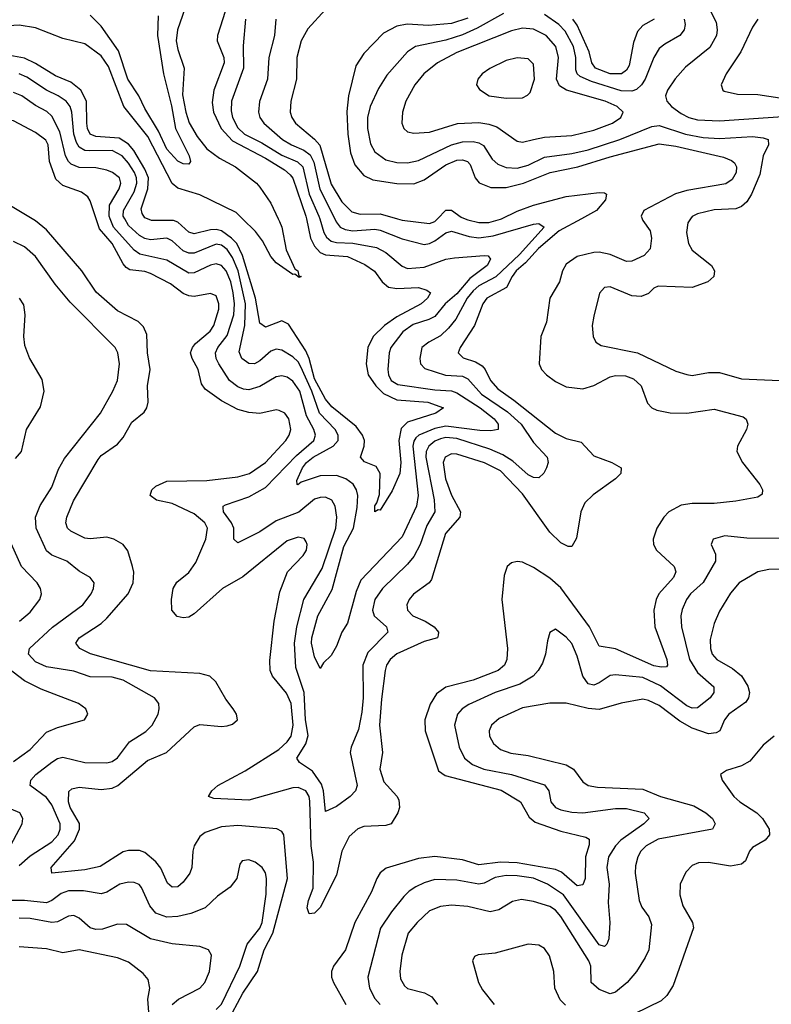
# Model space of a CAD drawing. Header units: inches. Extents: x 1308407 to 1441228, y 959628 to 1036311.
# Tile 590 of 656: x 1400652 to 1403399, y 997131 to 1000728. Entities that reach past the tile are written whole.
import ezdxf

# ---------------------------------------------------------------- set-up
doc = ezdxf.new("R2010")
doc.units = ezdxf.units.IN
doc.header["$MEASUREMENT"] = 0
doc.layers.add('B4000', color=7, linetype='Continuous')
doc.layers.add('B4909', color=7, linetype='Continuous')

msp = doc.modelspace()

# ---------------------------------------------------------------- linework, layer by layer
at = {"layer": 'B4000', "color": 5}
for points, elevation in [([(1401265.2, 1000794.8), (1401229.5, 1000690.5), (1401224.1, 1000650), (1401230, 1000618.5), (1401253.1, 1000550), (1401247.3, 1000452.7), (1401259.1, 1000390), (1401271.4, 1000351.4), (1401300.6, 1000300.6), (1401335.9, 1000255.9), (1401382.1, 1000222.1), (1401441, 1000190), (1401517.3, 1000130), (1401530, 1000115.3), (1401570, 1000057.5), (1401596.7, 1000000)], 2580), ([(1401412.4, 1000787.6), (1401374.9, 1000670), (1401373.6, 1000650), (1401398.6, 1000590), (1401399.5, 1000570), (1401362.1, 1000470), (1401355, 1000425), (1401360.4, 1000390), (1401389, 1000330), (1401430, 1000284.6), (1401550, 1000221.6), (1401619.4, 1000179.4), (1401641.1, 1000161.1), (1401650, 1000148.1), (1401698.3, 1000010), (1401700.5, 1000000)], 2620), ([(1403161.3, 1000790), (1403198.1, 1000718.1), (1403201.7, 1000690), (1403199.1, 1000670), (1403174.3, 1000625.7), (1403086.1, 1000553.9), (1403048, 1000512), (1403019.5, 1000470), (1403013.1, 1000450), (1403017.4, 1000430), (1403034.7, 1000410), (1403070, 1000385.2), (1403098, 1000370), (1403130, 1000361.9), (1403210, 1000357.9), (1403476.6, 1000376.6)], 2760), ([(1401770, 1000764.7), (1401705.3, 1000694.7), (1401680.9, 1000650), (1401664.9, 1000590), (1401663.3, 1000510), (1401642.7, 1000430), (1401641, 1000390), (1401647.1, 1000370), (1401660.1, 1000350), (1401730, 1000290.9), (1401748.7, 1000268.7), (1401790, 1000126.4), (1401830, 1000062.7), (1401865.7, 1000025.7), (1401896.6, 1000016.6), (1401970, 1000018.7), (1402032.5, 1000000)], 2680), ([(1402420.6, 1000750), (1402323.9, 1000696.1), (1402270, 1000672), (1402210, 1000653.3), (1402099.1, 1000630), (1402069.7, 1000610.3), (1401994.5, 1000525.5), (1401963.7, 1000476.3), (1401933.7, 1000410), (1401923, 1000370), (1401923.1, 1000330), (1401934.3, 1000274.3), (1401950, 1000245), (1401990, 1000215.8), (1402030, 1000205.4), (1402070, 1000205), (1402110, 1000213.1), (1402230, 1000270.1), (1402270, 1000281.5), (1402310, 1000283.1), (1402330, 1000278.2), (1402347.5, 1000267.5), (1402378.5, 1000218.5), (1402399.4, 1000199.4), (1402430, 1000187.7), (1402470, 1000184.7), (1402510, 1000196.5), (1402570, 1000224.9), (1402670, 1000238.6), (1402730, 1000252.4), (1402846, 1000290), (1402962.7, 1000337.3), (1402990, 1000341.1), (1403085.2, 1000310), (1403150, 1000297.3), (1403210, 1000293.9), (1403330, 1000300.6), (1403370, 1000296.4), (1403387.4, 1000290), (1403388.6, 1000270), (1403369.3, 1000230.7), (1403357.7, 1000162.3), (1403327.3, 1000090), (1403310, 1000062.2), (1403290, 1000045), (1403270, 1000036.7), (1403190, 1000033.6), (1403130, 1000018.5), (1403110, 1000008.9), (1403103.8, 1000000)], 2740), ([(1401158.2, 1000741.8), (1401155.3, 1000670), (1401177.9, 1000530), (1401207.5, 1000412.5), (1401221.2, 1000330), (1401271.8, 1000230), (1401276.5, 1000210), (1401270, 1000199.7), (1401250, 1000200.6), (1401230, 1000210.6), (1401190, 1000254.5), (1401159.9, 1000319.8), (1401110, 1000403.7), (1401087.9, 1000450), (1401047.3, 1000510), (1401013.4, 1000613.4), (1400950, 1000703.4), (1400910, 1000743.7)], 2560), ([(1401477.4, 1000730), (1401468.3, 1000631.7), (1401469.7, 1000550.3), (1401426.4, 1000430), (1401425.4, 1000394.6), (1401430.1, 1000370), (1401450, 1000332.4), (1401474.2, 1000310), (1401537.5, 1000277.4), (1401610, 1000232.6), (1401668, 1000208), (1401686.8, 1000190), (1401710, 1000090.8), (1401745.7, 1000010), (1401748.7, 1000000)], 2640), ([(1401587.8, 1000730), (1401583.4, 1000670), (1401562.6, 1000590), (1401557.4, 1000510), (1401528.8, 1000428.8), (1401525, 1000390), (1401530, 1000370.4), (1401543.9, 1000350), (1401612.7, 1000290), (1401645.6, 1000270), (1401691.1, 1000251.1), (1401713.8, 1000233.8), (1401726.8, 1000206.8), (1401748.6, 1000108.6), (1401803.4, 1000000)], 2660), ([(1402290, 1000732.8), (1402230, 1000713.9), (1402146.2, 1000706.2), (1402068.2, 1000711.8), (1402030, 1000704.3), (1401982.2, 1000677.8), (1401910, 1000604.6), (1401880.7, 1000559.3), (1401854.3, 1000450), (1401848, 1000392), (1401851.3, 1000310), (1401861.2, 1000241.2), (1401876.8, 1000196.9), (1401910, 1000158.3), (1401942.8, 1000142.8), (1402031.1, 1000128.9), (1402092.1, 1000127.9), (1402130, 1000142.1), (1402210, 1000197.8), (1402250, 1000213.9), (1402270, 1000215.8), (1402289.1, 1000209.1), (1402298.3, 1000198.4), (1402317, 1000150), (1402331.4, 1000131.4), (1402374.4, 1000114.4), (1402430, 1000114.7), (1402493, 1000130), (1402590.8, 1000169.2), (1402692.5, 1000190), (1402810, 1000227), (1402990, 1000274.1), (1403050, 1000265.9), (1403225.1, 1000225.1), (1403253.8, 1000213.8), (1403264.3, 1000204.3), (1403272, 1000190), (1403271.2, 1000170), (1403256.2, 1000143.8), (1403232.5, 1000127.5), (1403090, 1000103.1), (1403048.5, 1000091.5), (1402932.9, 1000030), (1402923.9, 1000010), (1402927.7, 1000000)], 2720), ([(1403080.3, 1000730), (1403084.2, 1000710), (1403081.3, 1000690), (1403065.2, 1000670), (1403010, 1000638.5), (1402990, 1000622.2), (1402970.5, 1000589.5), (1402938.5, 1000510), (1402925.4, 1000490), (1402906.8, 1000473.2), (1402890, 1000466.4), (1402850, 1000467.5), (1402741.9, 1000501.9), (1402700.4, 1000520.4), (1402689.1, 1000530), (1402684.2, 1000544.2), (1402684.4, 1000590), (1402676.3, 1000630), (1402646.3, 1000686.3), (1402623.2, 1000710), (1402570, 1000746.4)], 2740), ([(1402971, 1000730), (1402930, 1000705.9), (1402910, 1000684.2), (1402895.5, 1000644.5), (1402879.3, 1000560.7), (1402870, 1000543), (1402851.9, 1000530), (1402810, 1000529.7), (1402757.2, 1000550), (1402742.8, 1000570), (1402733.9, 1000610), (1402690, 1000707.5), (1402673.9, 1000730)], 2720), ([(1403350, 1000729.8), (1403330, 1000700.4), (1403287.3, 1000610), (1403234.7, 1000530), (1403216.5, 1000490), (1403221.6, 1000470), (1403226.6, 1000466.6), (1403275.1, 1000455.1), (1403350, 1000453.8), (1403430, 1000442)], 2780), ([(1401466.7, 1000000), (1401442.8, 1000022.8), (1401310, 1000087.2), (1401230, 1000111.9), (1401210, 1000128.9), (1401120.9, 1000300.9), (1401032.6, 1000410), (1400977.1, 1000557.1), (1400950, 1000595.5), (1400890, 1000639.9), (1400810, 1000659), (1400710, 1000697.9), (1400650, 1000707.8), (1400590, 1000704.5), (1400532.5, 1000687.5), (1400410, 1000611.4), (1400310, 1000558.8), (1400286.5, 1000553.5), (1400190, 1000549.6), (1400048.9, 1000508.9), (1400000, 1000499.3)], 2580), ([(1401119.1, 1000000), (1401110, 1000004.1), (1401099.7, 1000019.7), (1401096.6, 1000036.6), (1401120.1, 1000110), (1401123.3, 1000150), (1401110, 1000182), (1401068.7, 1000250), (1401050, 1000273.1), (1401015.3, 1000295.3), (1400930, 1000301.2), (1400910, 1000309.9), (1400899.8, 1000330), (1400897.1, 1000350), (1400896.5, 1000430), (1400875.1, 1000470), (1400838.9, 1000498.9), (1400782.7, 1000522.7), (1400710, 1000567.9), (1400670, 1000586.5), (1400616.3, 1000596.3)], 2620), ([(1401036.3, 1000000), (1401030.5, 1000010), (1401032, 1000030), (1401070, 1000098.6), (1401080.5, 1000130), (1401079.3, 1000150), (1401071.4, 1000170), (1401050, 1000203.6), (1401026.4, 1000230), (1400990, 1000249.9), (1400908.1, 1000248.1), (1400890, 1000250.3), (1400870, 1000261.8), (1400859.3, 1000279.3), (1400850.4, 1000310), (1400842.5, 1000390), (1400836.1, 1000410), (1400821.6, 1000430), (1400792.6, 1000450), (1400749.7, 1000469.7), (1400677.6, 1000517.6), (1400650, 1000529.3)], 2640), ([(1400982.8, 1000000), (1400978.6, 1000010), (1400980.7, 1000050), (1401016.2, 1000110), (1401022.2, 1000130), (1401016.4, 1000150), (1400991.5, 1000170), (1400970, 1000177.9), (1400930, 1000186.2), (1400870, 1000187.3), (1400840.2, 1000200.2), (1400830, 1000210), (1400820.1, 1000230), (1400798.3, 1000318.3), (1400770, 1000375), (1400751.9, 1000391.9), (1400710, 1000413.8), (1400659.8, 1000450), (1400630, 1000461.4)], 2660), ([(1400932, 1000000), (1400910, 1000065.4), (1400900.8, 1000080.8), (1400878, 1000098), (1400810, 1000122.5), (1400784.7, 1000144.7), (1400760.8, 1000210), (1400756.6, 1000270), (1400747.5, 1000287.5), (1400710, 1000315.4), (1400630, 1000358.4), (1400530, 1000359.7), (1400453, 1000347), (1400370, 1000345.4), (1400301.3, 1000330), (1400171.1, 1000270), (1400138, 1000250), (1400114.2, 1000225.8), (1400097.7, 1000190), (1400099.1, 1000090), (1400093.5, 1000070), (1400056.2, 1000010), (1400051.7, 1000000)], 2680), ([(1400697.4, 1000000), (1400624, 1000044), (1400562.3, 1000102.3), (1400530, 1000121.5), (1400470, 1000137.7), (1400410, 1000140.9), (1400382.4, 1000130), (1400370.2, 1000109.8), (1400356, 1000030), (1400337.7, 1000000)], 2720), ([(1402413.1, 1000000), (1402470, 1000028.5), (1402530, 1000049.8), (1402650, 1000082.1), (1402770, 1000096.9), (1402790, 1000095.5), (1402797.5, 1000090), (1402792.8, 1000070), (1402760.1, 1000030), (1402705.1, 1000000)], 2680), ([(1402179.5, 1000000), (1402210, 1000031.8), (1402230, 1000032), (1402266.3, 1000006.3), (1402280.7, 1000000)], 2680)]:
    msp.add_lwpolyline(points, dxfattribs=dict(at, elevation=elevation))
for points, elevation in [([(1402490, 1000696.4), (1402450, 1000687), (1402250, 1000607.3), (1402178.9, 1000570), (1402129.3, 1000530), (1402096.5, 1000490), (1402063.2, 1000430), (1402051.2, 1000390), (1402049.3, 1000350), (1402056, 1000330), (1402070, 1000318.5), (1402092.5, 1000312.5), (1402150, 1000316.6), (1402252, 1000348), (1402330, 1000351.7), (1402366.3, 1000346.3), (1402395.8, 1000335.8), (1402470, 1000283.7), (1402490, 1000279.8), (1402530, 1000289.6), (1402570, 1000298.7), (1402670, 1000304), (1402750, 1000323.5), (1402818.4, 1000350), (1402848.7, 1000370), (1402857.4, 1000390), (1402836.4, 1000410), (1402791.7, 1000430), (1402650.5, 1000470.5), (1402625.4, 1000485.4), (1402614.2, 1000510), (1402621.2, 1000590), (1402611.8, 1000630), (1402576.7, 1000670), (1402530, 1000693.2)], 2760), ([(1402470, 1000588.4), (1402430, 1000578.1), (1402370, 1000549.8), (1402342.8, 1000530), (1402326.3, 1000510), (1402321.7, 1000490), (1402332.1, 1000472.1), (1402368.2, 1000450), (1402430, 1000440.5), (1402490, 1000442.3), (1402508.5, 1000451.5), (1402518.1, 1000461.9), (1402533.2, 1000510), (1402530, 1000565.1), (1402510, 1000585)], 2780)]:
    msp.add_lwpolyline(points, close=True, dxfattribs=dict(at, elevation=elevation))
at = {"layer": 'B4909', "color": 5}
for points, elevation in [([(1401410, 997064.8), (1401468.2, 997171.8), (1401521.9, 997250), (1401545.1, 997330), (1401577.1, 997390), (1401631.2, 997590), (1401617.1, 997750), (1401610, 997762.4), (1401592, 997772), (1401450, 997784.3), (1401390, 997778.5), (1401330, 997758.2), (1401310, 997743.6), (1401289.3, 997710), (1401284.4, 997690), (1401281.8, 997630), (1401274.1, 997610), (1401250, 997577.2), (1401230, 997560.3), (1401210, 997558.2), (1401192.8, 997572.8), (1401167.7, 997627.7), (1401150, 997651.4), (1401110, 997685.7), (1401090, 997693.1), (1401050, 997692.7), (1401030, 997687.2), (1400945.7, 997634.3), (1400890, 997622.5), (1400769.3, 997610), (1400766.6, 997630), (1400852.2, 997727.8), (1400871, 997770), (1400871.3, 997791.3), (1400836.8, 997850), (1400831.1, 997870), (1400831.9, 997908.1), (1400842.4, 997917.6), (1400870, 997924.4), (1400950, 997915), (1400990, 997919.7), (1401010.4, 997930), (1401118.8, 998021.2), (1401189.2, 998050.8), (1401290, 998144.6), (1401310, 998153.2), (1401390, 998145.5), (1401410, 998148.5), (1401430, 998154.6), (1401448, 998170), (1401444.7, 998190), (1401432.7, 998210), (1401405.5, 998245.5), (1401368.5, 998308.5), (1401347.3, 998330), (1401310, 998339.1), (1401130, 998349.5), (1400910.7, 998410.7), (1400872, 998430), (1400857.8, 998450), (1400869, 998470), (1400950, 998521.9), (1400970, 998541.2), (1401048.4, 998630), (1401066.7, 998670), (1401069.4, 998709.4), (1401065, 998730), (1401047, 998787), (1401029.8, 998810), (1400995.8, 998830), (1400970, 998837.1), (1400910, 998830.9), (1400890, 998833), (1400839.3, 998859.3), (1400827.4, 998870), (1400820.8, 998890), (1400823.8, 998910), (1400849, 998970), (1400938.5, 999121.5), (1400950, 999135), (1401010, 999177.4), (1401030, 999201.2), (1401062.3, 999257.7), (1401106.5, 999293.5), (1401117.3, 999310), (1401122.2, 999330), (1401119.5, 999390), (1401129.4, 999450), (1401119.7, 999510), (1401117.1, 999577), (1401105.1, 999605.1), (1401085, 999625), (1401010, 999664.3), (1400931.9, 999731.9), (1400879, 999810), (1400750, 999959.6), (1400710, 999992.5), (1400697.4, 1000000)], 2720), ([(1402705.1, 1000000), (1402624.1, 999955.9), (1402548.3, 999891.7), (1402501.1, 999838.9), (1402466.8, 999810), (1402451.6, 999790), (1402431.1, 999748.9), (1402360.1, 999710), (1402344.7, 999690), (1402315, 999610), (1402262.5, 999530), (1402255, 999510), (1402272.8, 999492.8), (1402318.1, 999478.1), (1402343, 999463), (1402353.9, 999450), (1402372.9, 999410), (1402399.4, 999379.4), (1402458.2, 999338.2), (1402610, 999217.6), (1402650, 999197.8), (1402704.4, 999184.4), (1402750, 999134.7), (1402816.4, 999110), (1402850.3, 999090), (1402848.7, 999070), (1402830.3, 999050), (1402748.3, 998991.7), (1402717.7, 998962.3), (1402703.3, 998930), (1402686.8, 998833.2), (1402670, 998802.9), (1402657.1, 998802.9), (1402630, 998817), (1402590, 998855.8), (1402490, 998995.6), (1402410, 999079.3), (1402350.9, 999109.1), (1402250, 999140.7), (1402230, 999141.6), (1402206.7, 999130), (1402199.9, 999110), (1402208.7, 999050), (1402230, 998991.2), (1402262.7, 998930), (1402260.4, 998910), (1402207.9, 998850), (1402156.9, 998683.1), (1402148.4, 998670), (1402091, 998629), (1402075.9, 998610), (1402067.6, 998590), (1402070.1, 998570), (1402088.5, 998550), (1402134.2, 998530), (1402166.5, 998510), (1402182.6, 998490), (1402181.2, 998478.8), (1402178.7, 998470), (1402130, 998456.6), (1402030, 998411), (1402006.3, 998390), (1401993.1, 998370), (1401987.7, 998350), (1401974.2, 998245.8), (1401967.7, 998150), (1401978.4, 998050), (1401968.5, 997990), (1401982.9, 997942.9), (1402030.6, 997890.6), (1402037.5, 997877.5), (1402039.9, 997850), (1402034.7, 997830), (1402010, 997789.9), (1401990, 997784.1), (1401910, 997780.4), (1401888.3, 997771.7), (1401856.7, 997743.3), (1401829, 997690), (1401810, 997602.3), (1401750, 997484.1), (1401730, 997463.1), (1401710, 997461.1), (1401703.4, 997483.4), (1401707.3, 997510), (1401724.5, 997555.5), (1401726.4, 997650), (1401718, 997710), (1401712.5, 997872.5), (1401709.9, 997890), (1401697.4, 997910), (1401670, 997922.5), (1401650, 997921.4), (1401490, 997876.8), (1401362.2, 997882.2), (1401342, 997890), (1401354.2, 997910), (1401376.2, 997930), (1401476.5, 997983.5), (1401599, 998061), (1401630.3, 998089.7), (1401643.9, 998110), (1401651.7, 998150), (1401644.9, 998230), (1401627.8, 998267.8), (1401576.1, 998330), (1401567.3, 998350), (1401566.4, 998386.4), (1401582.2, 998530), (1401602.7, 998637.3), (1401630.7, 998710), (1401688.1, 998770), (1401700.2, 998790), (1401703.4, 998810), (1401699.6, 998819.6), (1401691.8, 998831.8), (1401670, 998837.3), (1401630, 998824.1), (1401467.4, 998692.6), (1401393.4, 998650), (1401290, 998556.8), (1401270, 998544.9), (1401250, 998542.6), (1401227.7, 998547.7), (1401208.7, 998570), (1401206.9, 998610), (1401213.3, 998650), (1401226.7, 998673.3), (1401270, 998708.7), (1401295.5, 998744.5), (1401331.9, 998830), (1401338.3, 998870), (1401329.4, 998890), (1401290, 998921.9), (1401210, 998959.7), (1401152.3, 998972.3), (1401128.8, 998990), (1401135.5, 999010), (1401150, 999023.8), (1401190, 999041.3), (1401335.6, 999044.4), (1401450, 999057.1), (1401491.8, 999070), (1401550, 999110.1), (1401625.2, 999190), (1401637.4, 999210), (1401642.8, 999230), (1401635.3, 999270), (1401620.9, 999290), (1401600.4, 999300.4), (1401590, 999302.2), (1401530, 999289.3), (1401490, 999293), (1401450, 999303.2), (1401390, 999334.9), (1401330, 999377.5), (1401316.8, 999396.8), (1401303.9, 999450), (1401282.3, 999490), (1401277, 999510), (1401283.2, 999530), (1401295.1, 999544.9), (1401348, 999590), (1401362.2, 999610), (1401380.1, 999670), (1401380.1, 999690), (1401370, 999718.9), (1401350, 999727.9), (1401290, 999716.9), (1401270, 999718.4), (1401250, 999726.9), (1401203.1, 999763.1), (1401130, 999800.6), (1401110, 999807.5), (1401054.1, 999814.1), (1401041.8, 999821.8), (1401030, 999835.7), (1400990.6, 999910), (1400944.1, 999964.1), (1400932, 1000000)], 2680), ([(1401803.4, 1000000), (1401809, 999989), (1401823.9, 999970), (1401841.5, 999961.5), (1401870, 999956.1), (1401950, 999962), (1401970, 999958.5), (1402050, 999926.9), (1402130, 999906.7), (1402150, 999909.7), (1402170, 999919.3), (1402210, 999948.8), (1402230, 999955.4), (1402295.2, 999935.2), (1402330.4, 999930.4), (1402382.3, 999937.7), (1402530, 999980.6), (1402550, 999983.2), (1402569.1, 999970), (1402478.5, 999870), (1402392.2, 999787.8), (1402330, 999755.1), (1402310, 999737.4), (1402288.2, 999710), (1402246.6, 999633.4), (1402219.5, 999600.5), (1402190, 999573.1), (1402147.8, 999550), (1402122.3, 999530), (1402114.3, 999490), (1402116.9, 999470), (1402133.4, 999453.4), (1402208.5, 999428.5), (1402270, 999425.1), (1402290, 999415.2), (1402339.6, 999359.6), (1402435.4, 999295.4), (1402484.7, 999250), (1402530, 999183.2), (1402579.7, 999130), (1402584.2, 999110), (1402577.6, 999090), (1402568.4, 999071.6), (1402550, 999054.3), (1402530, 999055.1), (1402510, 999064.7), (1402454.5, 999114.5), (1402418, 999138), (1402370, 999159), (1402250, 999197.5), (1402210, 999201), (1402190, 999196.9), (1402170, 999188.4), (1402147.1, 999170), (1402138.1, 999150), (1402136.6, 999130), (1402167, 998973), (1402168.9, 998930), (1402140, 998879.9), (1402115.7, 998810), (1402092.9, 998767.1), (1402070, 998738.1), (1401978.7, 998650), (1401949.6, 998610), (1401941.3, 998570), (1401948.1, 998550), (1401992.7, 998510), (1401997.5, 998490), (1401924, 998416), (1401906.6, 998370), (1401907.9, 998250), (1401902.1, 998197.9), (1401890, 998134.7), (1401863.7, 998070), (1401860.4, 998050), (1401885.6, 997930), (1401879.1, 997910), (1401860.3, 997890), (1401810, 997853), (1401770, 997834.5), (1401762.6, 997910), (1401755, 997935), (1401722, 997982), (1401674.3, 998014.3), (1401665.1, 998030), (1401697.5, 998082.5), (1401706.8, 998113.2), (1401697.2, 998170), (1401691.7, 998270), (1401661.6, 998361.6), (1401657.1, 998450), (1401665.1, 998510), (1401690.9, 998609.1), (1401757.3, 998722.7), (1401807.6, 998870), (1401811.5, 998910), (1401805.4, 998950), (1401792.5, 998972.5), (1401770, 998983.2), (1401750, 998982.6), (1401730, 998975.6), (1401672, 998928), (1401590, 998896.7), (1401530, 998856.1), (1401450, 998816.3), (1401435.1, 998830), (1401434.2, 998870), (1401426.2, 998890), (1401396.8, 998930), (1401395.6, 998944.4), (1401395.8, 998950), (1401404.9, 998955.1), (1401490, 998985), (1401550, 999019.1), (1401663.9, 999136.1), (1401726.9, 999190), (1401732.8, 999210), (1401727.2, 999230), (1401700, 999280), (1401676.1, 999370), (1401650, 999407.4), (1401630, 999421.7), (1401610, 999426.7), (1401590, 999423.4), (1401530, 999387.7), (1401490, 999375), (1401470, 999377.7), (1401450, 999386.9), (1401419.2, 999410), (1401380.1, 999470), (1401370.3, 999490), (1401367.7, 999510), (1401375.8, 999530), (1401410, 999573.9), (1401434.4, 999650), (1401436.7, 999690), (1401432.7, 999730), (1401423.5, 999770), (1401407.3, 999810), (1401390, 999829.9), (1401370, 999835.4), (1401350, 999830.7), (1401290, 999802.6), (1401270, 999801.8), (1401189.4, 999849.4), (1401091.2, 999871.2), (1401070, 999885.1), (1400995.4, 999970), (1400982.8, 1000000)], 2660), ([(1401748.7, 1000000), (1401763.6, 999950), (1401772.9, 999932.9), (1401790, 999919.1), (1401810, 999914.1), (1401870, 999911.1), (1401955.8, 999895.8), (1401990, 999877), (1402050, 999827.6), (1402070, 999818.1), (1402130, 999823.5), (1402210, 999852.8), (1402241.9, 999858.1), (1402350, 999866), (1402364.7, 999864.7), (1402372.9, 999852.9), (1402361.1, 999830), (1402297.7, 999782.3), (1402250, 999725.9), (1402207.5, 999690), (1402170, 999643.7), (1402148, 999632), (1402090, 999613.8), (1402052.8, 999587.2), (1402008.1, 999530), (1402002.4, 999510), (1401997.5, 999450), (1402000.3, 999430), (1402009.6, 999410), (1402034.4, 999394.4), (1402170, 999375.3), (1402230, 999372.2), (1402250, 999365), (1402335.6, 999310), (1402386.6, 999270), (1402401.3, 999250), (1402400.4, 999230), (1402374.5, 999225.5), (1402333.5, 999226.5), (1402210, 999242.9), (1402170, 999234.1), (1402110.8, 999210), (1402099.8, 999200.2), (1402092.1, 999187.9), (1402089.1, 999170), (1402108.1, 998990), (1402102.7, 998950), (1402050, 998838.4), (1401899.3, 998680.7), (1401881.6, 998638.4), (1401850, 998523.5), (1401829.3, 998490), (1401810, 998439.5), (1401790, 998404.5), (1401762, 998378), (1401750, 998357.2), (1401730, 998399.6), (1401718.7, 998450), (1401720.1, 998470), (1401742.2, 998550), (1401794.2, 998645.8), (1401836.8, 998803.2), (1401871.6, 998870), (1401885.5, 998945.5), (1401887.8, 998990), (1401883.2, 999010), (1401870.6, 999030.6), (1401844.4, 999050), (1401810, 999062.1), (1401750, 999061.8), (1401681.5, 999038.5), (1401668.8, 999028.8), (1401666, 999030), (1401664.7, 999044.7), (1401685.9, 999090), (1401700.5, 999110), (1401725.3, 999130), (1401797.7, 999170), (1401816.1, 999190), (1401815.6, 999210), (1401804.7, 999230), (1401748, 999290), (1401719.7, 999370), (1401680, 999460), (1401670, 999477.7), (1401650, 999496.1), (1401610, 999520.1), (1401590, 999524.5), (1401570, 999516.9), (1401530, 999481.8), (1401510, 999471), (1401490, 999471.7), (1401464.4, 999490), (1401454, 999514), (1401475, 999610), (1401477.6, 999690), (1401450.4, 999810.3), (1401430, 999859.3), (1401410, 999888.5), (1401390, 999903.5), (1401370, 999907.6), (1401290, 999875), (1401270, 999874.2), (1401250, 999882.7), (1401210, 999920.3), (1401190, 999929.5), (1401130, 999923.3), (1401110, 999928), (1401090, 999939.3), (1401050, 999976), (1401036.3, 1000000)], 2640), ([(1401700.5, 1000000), (1401715.5, 999930), (1401730, 999900.6), (1401750, 999877.4), (1401770, 999868.9), (1401850, 999862.5), (1401913.6, 999833.6), (1401949.5, 999809.5), (1401976.4, 999770), (1402000.7, 999750), (1402030, 999745.9), (1402109.3, 999749.3), (1402140.1, 999740.1), (1402153.1, 999730), (1402142.1, 999710), (1402119.8, 999690), (1402030, 999642.3), (1401985.3, 999610), (1401944, 999570), (1401924.1, 999530), (1401919, 999470), (1401925.9, 999430), (1401954.1, 999390), (1401982.1, 999362.1), (1402030, 999339.1), (1402143.8, 999330), (1402201.5, 999310), (1402173.4, 999290), (1402070, 999257.4), (1402045.9, 999234.1), (1402038.3, 999190), (1402045.1, 999110), (1402041, 999070), (1402013, 999007), (1401970, 998936.3), (1401962.8, 998937.2), (1401950, 998929.3), (1401950, 998952.2), (1401957.8, 998962.2), (1401966.6, 998993.4), (1401969.3, 999070), (1401955.5, 999095.5), (1401912.9, 999113), (1401897.4, 999130), (1401911.1, 999170), (1401912.1, 999190), (1401905.6, 999210), (1401881.8, 999241.8), (1401792.9, 999312.9), (1401770, 999341.2), (1401730, 999416.1), (1401709.8, 999489.8), (1401697.6, 999517.6), (1401635, 999615), (1401610, 999627.8), (1401550, 999604.5), (1401530, 999619.2), (1401514.5, 999710), (1401466, 999866), (1401446.2, 999910), (1401426.8, 999930), (1401390, 999956.2), (1401370, 999961.2), (1401350, 999959.6), (1401290, 999945.4), (1401270, 999950.9), (1401230, 999987.8), (1401214.1, 999994.1), (1401133.5, 999993.5), (1401119.1, 1000000)], 2620), ([(1401596.7, 1000000), (1401601.4, 999990), (1401609.7, 999970), (1401626.5, 999886.5), (1401658, 999818), (1401668.4, 999810), (1401672.4, 999792.4), (1401681, 999790), (1401673.7, 999786.3), (1401657.7, 999797.7), (1401650, 999796.9), (1401590, 999839.9), (1401570, 999862.2), (1401539.3, 999919.3), (1401514.5, 999954.4), (1401466.7, 1000000)], 2580), ([(1402927.7, 1000000), (1402930, 999994), (1402956.4, 999956.4), (1402961.6, 999930), (1402956.6, 999890), (1402934, 999866), (1402890, 999845.6), (1402870, 999844.3), (1402810, 999870.4), (1402770, 999878.2), (1402750, 999877.3), (1402690, 999862.1), (1402650, 999834.5), (1402635.7, 999810), (1402624.7, 999770), (1402589.5, 999710), (1402577.8, 999622.2), (1402556.5, 999570), (1402551, 999470), (1402559, 999450), (1402577.1, 999430), (1402610, 999405.5), (1402650, 999386.2), (1402710, 999379.1), (1402750, 999391.1), (1402810, 999423), (1402830, 999428.3), (1402866.5, 999426.5), (1402895.6, 999415.6), (1402924.1, 999390), (1402947.3, 999327.3), (1402962.3, 999310), (1402980.9, 999300.9), (1403030, 999291.3), (1403090, 999289.6), (1403190, 999305.3), (1403296.3, 999276.3), (1403307.8, 999267.8), (1403313.5, 999250), (1403308.1, 999230), (1403275.6, 999170), (1403273.2, 999150), (1403293.7, 999110), (1403356.8, 999030), (1403367.1, 999010), (1403366.1, 998993.9), (1403350, 998983.5), (1403270, 998969.2), (1403190, 998960.7), (1403110, 998960.2), (1403070, 998953.8), (1403025.2, 998930), (1403006, 998910), (1402980.6, 998870), (1402967.2, 998830), (1402968.1, 998810), (1402979.1, 998790), (1403043.9, 998730), (1403050.2, 998710), (1403042, 998690), (1402988.5, 998630), (1402977.9, 998610), (1402970.5, 998570), (1402973.5, 998510), (1403017.2, 998390), (1403019.7, 998370), (1403015.9, 998364.1), (1402998.3, 998361.7), (1402970, 998367.5), (1402830, 998429.5), (1402770, 998439.5), (1402734.3, 998510), (1402630, 998652.7), (1402590, 998687.6), (1402530, 998727), (1402490, 998745.7), (1402470, 998748.9), (1402450, 998743.1), (1402434.3, 998730), (1402422.9, 998697.1), (1402413.8, 998610), (1402435.6, 998430), (1402432.5, 998390), (1402423.9, 998370), (1402401.1, 998350), (1402310, 998314.4), (1402210, 998288.8), (1402175.6, 998264.4), (1402152.3, 998227.7), (1402133.4, 998170), (1402134.7, 998130), (1402183.3, 997983.3), (1402207, 997967), (1402412.5, 997912.5), (1402482.5, 997870), (1402514.5, 997814.5), (1402536.6, 997796.6), (1402630, 997762.9), (1402721, 997741), (1402733.8, 997733.8), (1402733, 997713), (1402719.9, 997670), (1402718.7, 997590), (1402710, 997567.6), (1402690, 997563.2), (1402633, 997613), (1402610, 997622.6), (1402470, 997647.2), (1402410, 997649.7), (1402330, 997640.3), (1402270, 997658.7), (1402170, 997671.2), (1402110, 997663.5), (1401991.6, 997628.4), (1401969.4, 997610.6), (1401957.5, 997590), (1401937.9, 997542.1), (1401877.1, 997430), (1401842.9, 997330), (1401799.2, 997270), (1401791.9, 997250), (1401791.9, 997230), (1401798.9, 997210), (1401843.8, 997130)], 2720), ([(1402032.5, 1000000), (1402050, 999994.8), (1402150, 999982.9), (1402170, 999990.1), (1402179.5, 1000000)], 2680), ([(1402280.7, 1000000), (1402290, 999996), (1402330, 999987.1), (1402366.8, 999986.8), (1402410, 999998.4), (1402413.1, 1000000)], 2680), ([(1403103.8, 1000000), (1403094, 999986), (1403088.8, 999950), (1403096.6, 999910), (1403110, 999885.9), (1403180.3, 999830), (1403191.5, 999810), (1403188.9, 999790), (1403166.7, 999770), (1403110.6, 999749.4), (1402985.7, 999754.3), (1402970, 999746.4), (1402950, 999727.1), (1402923.6, 999716.4), (1402890, 999719.3), (1402810, 999751.7), (1402790, 999749.6), (1402771.4, 999728.6), (1402750, 999644), (1402744.7, 999610), (1402747.8, 999570), (1402758.4, 999550), (1402778, 999538), (1402910, 999510.1), (1403050, 999443.5), (1403090, 999431), (1403110, 999428.4), (1403170, 999439.3), (1403210, 999439.3), (1403290, 999415.2), (1403430, 999409.3)], 2740), ([(1400650, 997637.7), (1400690, 997673.3), (1400770, 997724.7), (1400792.7, 997750), (1400799.9, 997770), (1400799.5, 997790), (1400770, 997859.9), (1400750, 997886.6), (1400689.9, 997929.9), (1400692.8, 997950), (1400711.3, 997970), (1400770, 998015), (1400790, 998028.5), (1400810, 998033.4), (1400890, 998014.1), (1400970, 998012.5), (1400990, 998018.2), (1401010, 998031.2), (1401053.7, 998090), (1401112.7, 998127.3), (1401136.2, 998150), (1401158.8, 998190), (1401161.8, 998210), (1401160.8, 998230), (1401144.7, 998250), (1401030, 998314.6), (1400990, 998325.9), (1400910, 998326.7), (1400850, 998348.1), (1400750, 998364), (1400710, 998381.4), (1400684.5, 998410), (1400687.4, 998430), (1400771.7, 998508.3), (1400882.6, 998590), (1400913.2, 998630), (1400921.8, 998650), (1400923.9, 998670), (1400909.7, 998690), (1400870, 998713.4), (1400824.8, 998750), (1400770, 998771.1), (1400750, 998786.8), (1400712.8, 998870), (1400709.9, 998910), (1400727.5, 998952.4), (1400770, 999020.3), (1400794.1, 999085.9), (1400815.6, 999124.4), (1400947.2, 999290), (1400992.2, 999370), (1401009.8, 999410), (1401017, 999470), (1401011.3, 999510), (1401000.7, 999530), (1400836.2, 999696.2), (1400781.8, 999761.8), (1400710, 999862.2), (1400670, 999897.3), (1400630, 999917.5)], 2740), ([(1400650.2, 999710), (1400665.6, 999685.6), (1400670.9, 999650), (1400666.5, 999570), (1400670, 999538.8), (1400687.6, 999490), (1400733.4, 999413.4), (1400740.5, 999370), (1400726.6, 999313.4), (1400676.2, 999230), (1400657.2, 999150), (1400635, 999125)], 2740), ([(1403472.7, 998832.7), (1403310, 998834.1), (1403230, 998842.5), (1403186.4, 998830), (1403179.5, 998810), (1403195.2, 998775.2), (1403195.4, 998750), (1403150, 998671.9), (1403103.8, 998630), (1403089.5, 998610), (1403072.9, 998572.9), (1403068.4, 998550), (1403070.6, 998510), (1403100.4, 998390), (1403130, 998343.1), (1403189.4, 998290), (1403189.5, 998270), (1403175.4, 998250), (1403130, 998213.9), (1403110, 998213), (1403090, 998221.5), (1402994.6, 998294.6), (1402930, 998324.2), (1402830, 998333.8), (1402810, 998331.8), (1402770, 998304.6), (1402750, 998296.9), (1402730, 998301.5), (1402709.9, 998330), (1402690, 998402.4), (1402670, 998448.4), (1402650, 998471.8), (1402610, 998500.7), (1402590, 998489.2), (1402580.9, 998459.1), (1402574.4, 998410), (1402563.3, 998376.6), (1402547.7, 998350), (1402528.5, 998330), (1402480.1, 998299.9), (1402390, 998269.9), (1402293.8, 998226.2), (1402269.4, 998210.6), (1402252.7, 998190), (1402241.9, 998150), (1402258.8, 998070), (1402277.9, 998030), (1402307.2, 998007.2), (1402349.1, 997990), (1402449.8, 997969.8), (1402570, 997932.7), (1402586.6, 997910), (1402593.5, 997870), (1402610.1, 997850.1), (1402630, 997841.7), (1402670, 997832.2), (1402710, 997830.1), (1402830, 997846.4), (1402870, 997846.1), (1402934.3, 997830), (1402952.3, 997810), (1402932.9, 997790), (1402849.6, 997730.4), (1402829.7, 997710), (1402804.6, 997670), (1402797.8, 997630), (1402806.2, 997570), (1402803.1, 997503.1), (1402808.8, 997430), (1402805.4, 997370), (1402798.6, 997350), (1402790, 997341.8), (1402770, 997348.5), (1402640.1, 997530), (1402580.8, 997570), (1402530, 997591.5), (1402470, 997600.5), (1402430, 997601.2), (1402390, 997593.5), (1402350, 997573.2), (1402330, 997569.5), (1402250, 997583.7), (1402170, 997586), (1402130, 997574.3), (1402100.1, 997559.9), (1402075.9, 997544.1), (1402056.1, 997523.9), (1402011.1, 997468.9), (1401970.9, 997409.1), (1401924.7, 997230), (1401930.1, 997190), (1401950, 997152), (1401970.1, 997130.1)], 2740), ([(1400651.6, 998530), (1400690, 998563.5), (1400726.3, 998610), (1400731.6, 998630), (1400728.1, 998650), (1400716.5, 998670), (1400659.1, 998730), (1400610, 998838.9)], 2760), ([(1403430, 998720.9), (1403390, 998719.5), (1403350, 998710.5), (1403282.4, 998670), (1403250, 998632.6), (1403210, 998566.3), (1403190, 998522.4), (1403176.4, 998463.6), (1403177.2, 998430), (1403183.3, 998410), (1403200.2, 998390), (1403257.7, 998357.7), (1403290.1, 998330.1), (1403313.3, 998293.2), (1403319.2, 998270), (1403316.1, 998250), (1403305.7, 998234.3), (1403243.5, 998190), (1403228, 998170), (1403211, 998130), (1403197.9, 998122.1), (1403170, 998119.1), (1403110, 998139.5), (1403065.5, 998165.5), (1402990, 998222.7), (1402950, 998241.1), (1402930, 998244.9), (1402850, 998231.1), (1402770, 998207.4), (1402730, 998211.6), (1402650, 998230.5), (1402590, 998231.1), (1402490, 998213.8), (1402404.8, 998175.2), (1402376.3, 998150), (1402367.9, 998130), (1402368.7, 998110), (1402383.3, 998083.3), (1402410, 998061.1), (1402447.8, 998047.8), (1402510, 998039.3), (1402650, 998005.3), (1402675.9, 997990), (1402710, 997943.6), (1402730, 997929.4), (1402763.8, 997923.8), (1402930, 997916), (1402993.8, 997890), (1403115.7, 997855.7), (1403159.7, 997830), (1403183.9, 997810), (1403194.4, 997790), (1403183.8, 997770), (1402985.7, 997734.3), (1402941.6, 997710), (1402922, 997690), (1402911.9, 997670), (1402903.2, 997636.8), (1402902, 997610), (1402916.8, 997510), (1402926.2, 997486.1), (1402951.8, 997450), (1402961.7, 997421.7), (1402951.4, 997330), (1402938.5, 997301.5), (1402906.2, 997250), (1402872.5, 997210), (1402830, 997174.5), (1402810, 997169.3), (1402770, 997184.7), (1402741, 997210), (1402739.7, 997270), (1402731.8, 997290), (1402630, 997451), (1402610, 997474), (1402590, 997487.7), (1402530, 997506.5), (1402486, 997514), (1402453.3, 997506.8), (1402403.7, 997476.3), (1402371.2, 997468.8), (1402290, 997488), (1402230, 997493.3), (1402190, 997488.4), (1402150, 997472.2), (1402104.4, 997430), (1402071.5, 997390), (1402048.4, 997310), (1402041, 997250), (1402043.9, 997223.9), (1402058.3, 997198.3), (1402070, 997188.2), (1402132.1, 997172), (1402158.2, 997158.2), (1402179, 997130)], 2760), ([(1400630, 998018.1), (1400690, 998061.2), (1400750, 998124.3), (1400790, 998141.6), (1400889.2, 998170), (1400900.7, 998190), (1400894, 998210), (1400867, 998230), (1400730, 998282), (1400670, 998312), (1400591.7, 998371.7)], 2760), ([(1403410, 998109.7), (1403370, 998077.4), (1403320.9, 998019), (1403290, 998002), (1403235.3, 997984.7), (1403214, 997970), (1403219.3, 997950), (1403262.8, 997890), (1403284.7, 997870), (1403346, 997830), (1403366.7, 997810), (1403391.1, 997770), (1403392.3, 997750), (1403376.5, 997730), (1403330, 997703.1), (1403319.7, 997690), (1403304.8, 997655.2), (1403290, 997643.1), (1403250, 997635.7), (1403170, 997649.1), (1403133.1, 997646.9), (1403110, 997637.4), (1403087.2, 997612.8), (1403065.7, 997570), (1403064.4, 997530), (1403075.5, 997490), (1403110.9, 997430), (1403114.6, 997410), (1403040.2, 997199.8), (1403017.3, 997162.7), (1402996.5, 997143.5), (1402848.7, 997071.3)], 2780), ([(1400587.3, 997650), (1400661.4, 997790), (1400663.5, 997810), (1400652.1, 997830), (1400580.2, 997860.2)], 2760), ([(1401370, 997111.6), (1401390, 997130.9), (1401456.3, 997270), (1401484.1, 997350), (1401530, 997408.9), (1401538, 997430), (1401553.4, 997533.4), (1401554.4, 997590), (1401550, 997611.5), (1401538, 997630), (1401513.3, 997650), (1401490, 997658.5), (1401465.1, 997654.9), (1401457.2, 997642.8), (1401446, 997590), (1401421.3, 997558.7), (1401374.6, 997525.4), (1401330, 997483.4), (1401277.8, 997462.2), (1401230, 997451.8), (1401190, 997449.5), (1401150, 997463.8), (1401127.5, 997490), (1401097.6, 997557.6), (1401088.5, 997568.5), (1401070, 997575.6), (1401050, 997577), (1401017.6, 997570), (1400970, 997540.8), (1400950, 997534.5), (1400885, 997545), (1400830, 997545), (1400804.1, 997535.9), (1400770, 997510.4), (1400750, 997501.5), (1400670, 997509.7), (1400590, 997509.9)], 2740), ([(1401209.4, 997130), (1401232.4, 997150), (1401310, 997189.5), (1401329, 997210), (1401345.4, 997250), (1401352.9, 997310), (1401342, 997330), (1401310, 997341.8), (1401210, 997351.5), (1401129.9, 997369.9), (1401042.1, 997422.1), (1401010, 997423), (1400954.8, 997405.2), (1400930, 997403.6), (1400910, 997409.9), (1400870, 997445.2), (1400850, 997454.6), (1400830, 997453.1), (1400790, 997432.5), (1400770, 997429.6), (1400690, 997443.9), (1400650, 997445.6)], 2760), ([(1401126.3, 997070), (1401119.9, 997150), (1401127.4, 997190), (1401121.8, 997221.8), (1401103.6, 997243.6), (1401050, 997285), (1401010, 997300.2), (1400870, 997329.9), (1400810, 997319.1), (1400750, 997333.6), (1400650, 997340.5)], 2780), ([(1402647.4, 997127.4), (1402627.3, 997147.3), (1402607.5, 997190), (1402603.8, 997250), (1402588, 997308), (1402570, 997335.1), (1402550, 997347.1), (1402510, 997349.8), (1402390, 997317.3), (1402328, 997312), (1402314.4, 997305.6), (1402306.8, 997290), (1402329, 997210), (1402343.1, 997183.1), (1402386.5, 997130)], 2780)]:
    msp.add_lwpolyline(points, dxfattribs=dict(at, elevation=elevation))

doc.saveas('drawing.dxf')
